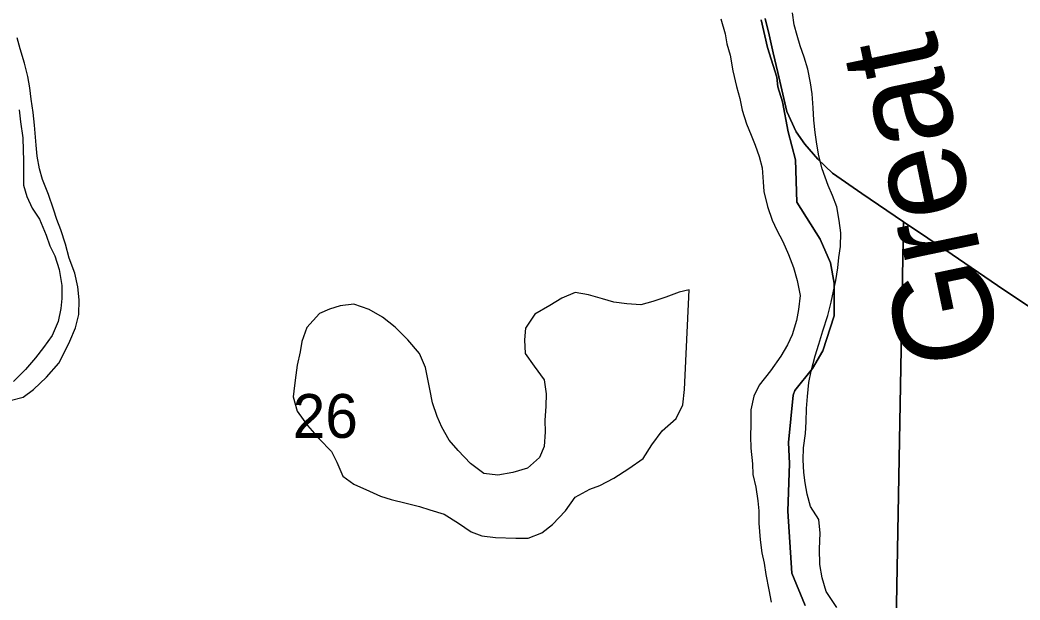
# Model space of a CAD drawing. Extents: x 1310247 to 1552180, y 377264 to 706493.
# Drawn here: x 1367792 to 1372833, y 489051 to 491975 of the extents above; entities that cross this region are included whole.
import ezdxf

# ---------------------------------------------------------------- set-up
doc = ezdxf.new("R2010")
doc.units = 0
for name, color, linetype in [('GM_X_Major_River', 7, 'Continuous'), ('GM_X_Major_River_Text', 7, 'Continuous'), ('GM_X_Minor_Lake', 7, 'Continuous'), ('GM_X_Minor_River', 7, 'Continuous'), ('GM_X_Section', 7, 'Continuous'), ('GM_X_Section_Text', 7, 'Continuous'), ('GM_X_Township', 7, 'Continuous')]:
    doc.layers.add(name, color=color, linetype=linetype)

msp = doc.modelspace()

# ---------------------------------------------------------------- linework, layer by layer
at = {"layer": 'GM_X_Major_River'}
for points in [[(1371745.2, 491787.4), (1371724.7, 491844.2), (1371710.1, 491896.8), (1371695.5, 491951.5), (1371687.1, 492012)], [(1371325.1, 491981.6), (1371347, 491904.6), (1371355.7, 491854.2), (1371372.2, 491797.5), (1371386.1, 491718.7), (1371404, 491639.8), (1371420.4, 491579.1), (1371432.8, 491520.5), (1371455, 491451.6), (1371477.5, 491394.7), (1371498.2, 491343.9), (1371518.7, 491287.1), (1371533.2, 491230.5), (1371539.3, 491160), (1371542, 491109.7), (1371560, 491034.8), (1371584.2, 490965.8), (1371606.9, 490915), (1371637.4, 490857.9), (1371665.7, 490792.8), (1371692, 490727.8), (1371710.3, 490661), (1371724.3, 490586.3), (1371716.3, 490516.2), (1371706.8, 490460.2), (1371684.7, 490388.4), (1371661.2, 490336.8), (1371627.6, 490279.5), (1371575.4, 490206.5), (1371519.2, 490133.7), (1371491.6, 490078.2), (1371475.7, 490010.3), (1371475.7, 489935.9), (1371474.1, 489877.7), (1371476.4, 489817.3), (1371484.3, 489736.8), (1371486.8, 489684.4), (1371501.1, 489619.7), (1371511.3, 489551.1), (1371515.9, 489500.8), (1371516.2, 489438.5), (1371523.9, 489353.9), (1371532.2, 489289.3), (1371542.8, 489236.8), (1371551.3, 489180.3), (1371567.2, 489101.5), (1371579.6, 489040.9)], [(1367742.3, 490056.9), (1367809, 490073.2), (1367860.2, 490112), (1367926.1, 490174.5), (1367988.3, 490245.2), (1368018, 490304.6), (1368043.5, 490356.2), (1368071.4, 490423.8), (1368089.3, 490489.6), (1368091.3, 490563.9), (1368083.1, 490630.4), (1368068.9, 490699.1), (1368040.9, 490774.2), (1368020.8, 490845.1), (1367998.7, 490918), (1367978, 490968.8), (1367961.4, 491021.5), (1367935.3, 491094.6), (1367905.3, 491171.8), (1367890.7, 491224.4), (1367878.4, 491289), (1367873.9, 491343.4), (1367864.6, 491444.1), (1367858.4, 491508.6), (1367848.2, 491575.2), (1367841.7, 491633.6), (1367831.3, 491690.2), (1367815, 491756.9), (1367792.9, 491829.9), (1367778.4, 491884.5)], [(1371910, 489013.9), (1371856, 489093.7), (1371835.8, 489162.6), (1371823.6, 489229.2), (1371821.8, 489309.7), (1371825.9, 489387.9), (1371819.8, 489456.4), (1371777.4, 489521.8), (1371761, 489584.6), (1371750.6, 489641.1), (1371744, 489693.6), (1371739.7, 489758), (1371741.3, 489818.2), (1371751.4, 489890.3), (1371754.9, 489948.5), (1371756.8, 490016.7), (1371762.5, 490076.9), (1371768.4, 490147), (1371780, 490205), (1371800.2, 490282.8), (1371819.9, 490340.6), (1371839.8, 490408.4), (1371864, 490486.1), (1371881.9, 490551.9), (1371893.4, 490607.9), (1371904.9, 490661.8), (1371914.7, 490725.8), (1371920.2, 490777.9), (1371927.7, 490834), (1371929.6, 490902.3), (1371921.3, 490964.8), (1371909.1, 491033.4), (1371888.6, 491090.2), (1371865.9, 491141.1), (1371836.1, 491224.3), (1371819.9, 491291), (1371809.4, 491349.6), (1371801, 491408.1), (1371794.7, 491470.6), (1371790.4, 491533), (1371786.3, 491603.4), (1371777.8, 491657.9), (1371763.6, 491726.6), (1371745.2, 491787.4)], [(1367788.5, 491522.5), (1367794.9, 491462.1), (1367806.7, 491381.4), (1367809, 491319), (1367809.6, 491266.8), (1367810, 491208.5), (1367810.2, 491142.2), (1367826.7, 491085.5), (1367853.2, 491026.5), (1367889.8, 490971.2), (1367923.7, 490890), (1367942.3, 490837.2), (1367967, 490786.3), (1367989.2, 490717.4), (1368003, 490636.6), (1368003.2, 490570.3), (1367997.8, 490520.2), (1367984, 490454.3), (1367954, 490384.8), (1367910.2, 490323.6), (1367870.6, 490272.5), (1367820.8, 490213.5), (1367759, 490152.9)]]:
    msp.add_lwpolyline(points, dxfattribs=at)
at = {"layer": 'GM_X_Minor_Lake'}
for points in [[(1371165.2, 490615.5), (1371114.6, 490602.8), (1371047.8, 490578.5), (1370982.9, 490556.1), (1370922.3, 490539.6), (1370852.1, 490543.5), (1370786.2, 490553.4), (1370728.4, 490569), (1370658.7, 490589), (1370590.8, 490600.8), (1370523.8, 490572.5), (1370462.6, 490536), (1370387.1, 490491.8), (1370341, 490420.7), (1370335.4, 490362.6), (1370339.6, 490294.2), (1370384, 490230.7), (1370434.3, 490161), (1370444.4, 490090.4), (1370442.7, 490028.1), (1370438.7, 489955.9), (1370439.1, 489899.6), (1370435.1, 489825.4), (1370411.5, 489769.8), (1370349.8, 489715.1), (1370277, 489693), (1370200.4, 489681), (1370130.4, 489688.9), (1370063.5, 489739), (1370001.1, 489805), (1369956.3, 489856.4), (1369918, 489921.7), (1369895.4, 489976.6), (1369871.2, 490045.6), (1369859, 490114.2), (1369848.4, 490164.8), (1369835.9, 490223.4), (1369805.8, 490294.5), (1369747.4, 490362.4), (1369683, 490426.4), (1369620.1, 490476.4), (1369553, 490516.4), (1369475.4, 490542.6), (1369407, 490534.4), (1369352.3, 490517.8), (1369301.5, 490495), (1369237.4, 490424.4), (1369213.4, 490354.7), (1369204, 490302.7), (1369190.1, 490234.8), (1369182.7, 490184.8), (1369175.2, 490132.7), (1369169.6, 490074.6), (1369189.7, 490003.7), (1369241.9, 489930), (1369300.3, 489864.1), (1369362.8, 489800.1), (1369389.4, 489745.1), (1369419.6, 489676), (1369474.6, 489634.3), (1369554, 489600), (1369609.5, 489574.4), (1369663.2, 489556.9), (1369738.9, 489538.8), (1369806.7, 489522.8), (1369858.4, 489505.4), (1369930.1, 489483.3), (1370003.1, 489439.2), (1370066.1, 489395.3), (1370119.7, 489373.7), (1370189.7, 489365.8), (1370292, 489363), (1370354.2, 489363.4), (1370423.2, 489389.6), (1370476.5, 489432.4), (1370542.6, 489501), (1370590.7, 489570), (1370664, 489610.2), (1370714.7, 489628.9), (1370785.9, 489665.2), (1370861.5, 489713.4), (1370933.1, 489763.7), (1370977.2, 489832.8), (1371029.3, 489903.8), (1371099.2, 489966.2), (1371133.2, 490035.6), (1371141.3, 490111.7)], [(1371141.3, 490111.7), (1371165.2, 490615.5)]]:
    msp.add_lwpolyline(points, dxfattribs=at)
at = {"layer": 'GM_X_Minor_River'}
for points in [[(1371165.2, 490615.5), (1371114.6, 490602.8), (1371047.8, 490578.5), (1370982.9, 490556.1), (1370922.3, 490539.6), (1370852.1, 490543.5), (1370786.2, 490553.4), (1370728.4, 490569), (1370658.7, 490589), (1370590.8, 490600.8), (1370523.8, 490572.5), (1370462.6, 490536), (1370387.1, 490491.8), (1370341, 490420.7), (1370335.4, 490362.6), (1370339.6, 490294.2), (1370384, 490230.7), (1370434.3, 490161), (1370444.4, 490090.4), (1370442.7, 490028.1), (1370438.7, 489955.9), (1370439.1, 489899.6), (1370435.1, 489825.4), (1370411.5, 489769.8), (1370349.8, 489715.1), (1370277, 489693), (1370200.4, 489681), (1370130.4, 489688.9), (1370063.5, 489739), (1370001.1, 489805), (1369956.3, 489856.4), (1369918, 489921.7), (1369895.4, 489976.6), (1369871.2, 490045.6), (1369859, 490114.2), (1369848.4, 490164.8), (1369835.9, 490223.4), (1369805.8, 490294.5), (1369747.4, 490362.4), (1369683, 490426.4), (1369620.1, 490476.4), (1369553, 490516.4), (1369475.4, 490542.6), (1369407, 490534.4), (1369352.3, 490517.8), (1369301.5, 490495), (1369237.4, 490424.4), (1369213.4, 490354.7), (1369204, 490302.7), (1369190.1, 490234.8), (1369182.7, 490184.8), (1369175.2, 490132.7), (1369169.6, 490074.6), (1369189.7, 490003.7), (1369241.9, 489930), (1369300.3, 489864.1), (1369362.8, 489800.1), (1369389.4, 489745.1), (1369419.6, 489676), (1369474.6, 489634.3), (1369554, 489600), (1369609.5, 489574.4), (1369663.2, 489556.9), (1369738.9, 489538.8), (1369806.7, 489522.8), (1369858.4, 489505.4), (1369930.1, 489483.3), (1370003.1, 489439.2), (1370066.1, 489395.3), (1370119.7, 489373.7), (1370189.7, 489365.8), (1370292, 489363), (1370354.2, 489363.4), (1370423.2, 489389.6), (1370476.5, 489432.4), (1370542.6, 489501), (1370590.7, 489570), (1370664, 489610.2), (1370714.7, 489628.9), (1370785.9, 489665.2), (1370861.5, 489713.4), (1370933.1, 489763.7), (1370977.2, 489832.8), (1371029.3, 489903.8), (1371099.2, 489966.2), (1371133.2, 490035.6), (1371141.3, 490111.7)], [(1371141.3, 490111.7), (1371165.2, 490615.5)]]:
    msp.add_lwpolyline(points, dxfattribs=at)
at = {"layer": 'GM_X_Section'}
for points in [[(1373013.5, 490439.5), (1372719.9, 490636.2), (1372491.5, 490793.5), (1372245.3, 490957.1), (1372036.5, 491099.9), (1371888.9, 491203.3), (1371814.4, 491273), (1371748.2, 491348.5), (1371705.6, 491411.5), (1371658, 491514.6), (1371632.4, 491623.2), (1371612.5, 491709.7), (1371588.7, 491810.2), (1371568.8, 491900.7), (1371548.7, 491983.1)], [(1371548.7, 491983.1), (1371568.8, 491900.7), (1371588.7, 491810.2), (1371612.5, 491709.7), (1371632.4, 491623.2), (1371658, 491514.6), (1371705.6, 491411.5), (1371748.2, 491348.5), (1371814.4, 491273), (1371888.9, 491203.3), (1372036.5, 491099.9), (1372245.3, 490957.1), (1372181.4, 487466.3)], [(1373548.9, 487439), (1372181.4, 487466.3), (1372245.3, 490957.1), (1372491.5, 490793.5), (1372719.9, 490636.2), (1373013.5, 490439.5)]]:
    msp.add_lwpolyline(points, dxfattribs=at)
at = {"layer": 'GM_X_Township'}
for points in [[(1371528.6, 491976.3), (1371560.8, 491835.8), (1371607, 491686.8), (1371611.9, 491637.5), (1371636.5, 491562.3), (1371664.4, 491411.1), (1371701.3, 491270.6), (1371708.4, 491056.5), (1371825.9, 490870.3), (1371878.2, 490750.1), (1371897.1, 490648.1), (1371896.8, 490483), (1371839.3, 490307.5), (1371786.8, 490218.5), (1371699, 490107.3), (1371689.2, 490083.8), (1371666.8, 489845.8), (1371671.4, 489738.7), (1371663.4, 489499.2), (1371682.7, 489186.5), (1371749.5, 489024)], [(1371749.5, 489024), (1371682.7, 489186.5), (1371663.4, 489499.2), (1371671.4, 489738.7), (1371666.8, 489845.8), (1371689.2, 490083.8), (1371699, 490107.3), (1371786.8, 490218.5), (1371839.3, 490307.5), (1371896.8, 490483), (1371897.1, 490648.1), (1371878.2, 490750.1), (1371825.9, 490870.3), (1371708.4, 491056.5), (1371701.3, 491270.6), (1371664.4, 491411.1), (1371636.5, 491562.3), (1371611.9, 491637.5), (1371607, 491686.8), (1371560.8, 491835.8), (1371528.6, 491976.3)]]:
    msp.add_lwpolyline(points, dxfattribs=at)

# ---------------------------------------------------------------- texts
at = {"layer": 'GM_X_Major_River_Text'}
msp.add_text('Great', height=500, rotation=101.808, dxfattribs=at).set_placement((1372744.1, 490290.7))
at = {"layer": 'GM_X_Section_Text'}
msp.add_text('26', height=221, rotation=0, dxfattribs=at).set_placement((1369166.8, 489868.4))

doc.saveas('drawing.dxf')
